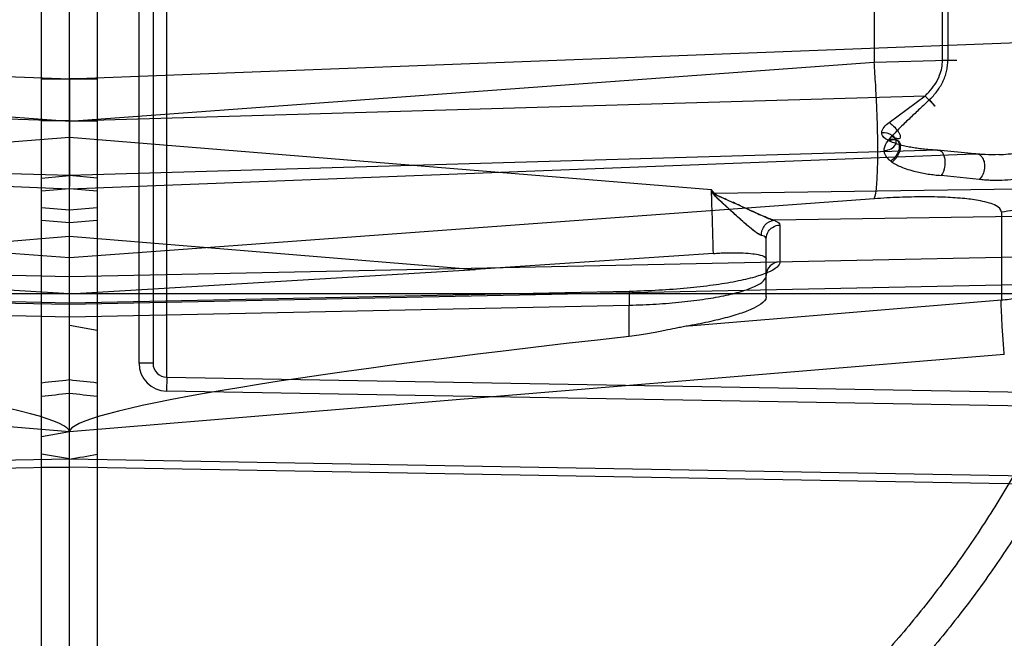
# Model space of a CAD drawing. Header units: millimetres. Extents: x 0 to 297, y 0 to 210.
# Tile 86 of 455: x 145.827 to 146.074, y 93.028 to 93.183. Entities that reach past the tile are written whole.
import ezdxf

# ---------------------------------------------------------------- set-up
doc = ezdxf.new("R2010")
doc.units = ezdxf.units.MM
doc.header["$LTSCALE"] = 16.335
doc.layers.get('0').update_dxf_attribs({"linetype": 'CONTINUOUS'})
for name, color, linetype in [('01_GLOBAL', 7, 'CONTINUOUS'), ('INTFCLR_1', 7, 'CONTINUOUS'), ('INTFCLR_144815', 7, 'CONTINUOUS'), ('INTFCLR_72935', 7, 'CONTINUOUS')]:
    doc.layers.add(name, color=color, linetype=linetype)

msp = doc.modelspace()

# ---------------------------------------------------------------- linework, layer by layer
at = {"color": 7, "linetype": 'Continuous'}
msp.add_circle((146.8548034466, 92.13446435), 2.66, dxfattribs=at)
at = {"color": 9, "linetype": 'Continuous'}
msp.add_arc((146.8548034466, 92.13446435), 2.6259090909, 92.9674534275, 177.0325465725, dxfattribs=at)
at = {"layer": '01_GLOBAL', "color": 7, "linetype": 'Continuous'}
msp.add_circle((146.8548034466, 92.13446435), 2.695, dxfattribs=at)
at = {"layer": 'INTFCLR_1', "color": 6, "linetype": 'Continuous'}
for p, q in [((145.8326077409, 92.6392724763), (145.8326077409, 93.828047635)), ((145.8396077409, 92.6316600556), (145.8396077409, 93.32424867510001)), ((145.8396077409, 93.15670534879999), (145.8396077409, 93.1685408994)), ((145.8396077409, 93.1580213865), (145.8396077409, 93.1532352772)), ((145.8396077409, 93.1470892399), (145.8396077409, 93.15670534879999)), ((145.8396077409, 93.1532352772), (145.839607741, 93.14902733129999)), ((145.839607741, 93.1414929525), (145.8396077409, 93.1470892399)), ((145.8396077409, 93.145904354), (145.8396077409, 93.1442424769)), ((145.8326088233, 93.1362406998), (145.8396087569, 93.13563682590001)), ((146.001342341, 93.1246925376), (145.9415588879, 93.1207007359)), ((145.8396077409, 93.11451247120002), (145.9415588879, 93.1207007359)), ((145.8396077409, 93.0798715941), (145.8326077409, 93.0786373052))]:
    msp.add_line(p, q, dxfattribs=at)
at = {"layer": 'INTFCLR_1', "color": 9, "linetype": 'Continuous'}
for p, q in [((145.8640466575, 93.0936000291), (145.8640466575, 93.30372008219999)), ((145.8571077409, 93.0970994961), (145.8571077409, 93.3002206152)), ((145.8606077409, 93.3002206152), (145.8606077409, 93.0970994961)), ((146.0417086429, 93.2245667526), (146.0417086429, 93.1727533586)), ((146.0588601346, 93.17320496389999), (146.0588601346, 93.2241151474)), ((146.0602125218, 93.2241151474), (146.0602125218, 93.17320496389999)), ((145.8396077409, 93.1685408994), (146.1018946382, 93.1786487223)), ((145.8396077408, 93.1579167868), (146.0417086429, 93.1727533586)), ((146.0417086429, 93.1727533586), (146.0602124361, 93.17320494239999)), ((146.0588601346, 93.17320496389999), (146.0624822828, 93.17320496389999)), ((145.8326075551, 93.1685410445), (145.8396075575, 93.1685407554)), ((145.8326080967, 93.1685407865), (145.8396080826, 93.1685410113)), ((145.8396077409, 93.1580213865), (146.0544917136, 93.1643179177)), ((146.0454540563, 93.1576211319), (146.0544917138, 93.16431791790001)), ((145.8396077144, 93.15802143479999), (145.8326077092, 93.1580213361)), ((146.0008520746, 93.140709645), (145.839607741, 93.1538407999)), ((146.0575744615, 93.15062933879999), (145.8396077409, 93.1442424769)), ((145.839607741, 93.1409642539), (146.0668704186, 93.1497223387)), ((146.0668704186, 93.1497223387), (146.0575744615, 93.15062933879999)), ((145.8326077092, 93.1436397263), (145.8396077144, 93.1442427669)), ((146.0680442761, 93.1432977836), (146.0585339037, 93.144289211)), ((145.8396076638, 93.1409651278), (145.8326076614, 93.1403620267)), ((146.0015889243, 93.13971494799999), (146.0008520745, 93.140709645)), ((146.0014416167, 93.13960581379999), (146.0008520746, 93.1407096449)), ((146.0777299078, 93.1408301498), (146.0015889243, 93.13971494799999)), ((146.0417086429, 93.13841624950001), (145.8396077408, 93.1235796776)), ((146.0777299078, 93.13393754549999), (146.0165597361, 93.1330416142)), ((146.0736581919, 93.1351066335), (146.0736581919, 93.1130184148)), ((145.8396079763, 93.1323498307), (145.8326079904, 93.1329531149)), ((146.0180466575, 93.13183657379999), (146.0180466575, 93.1226141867)), ((145.8396077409, 93.1290032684), (145.9415588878, 93.1207007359)), ((146.0146077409, 93.1137813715), (146.0146077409, 93.1283902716)), ((146.0777299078, 93.1237789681), (145.8396077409, 93.1188255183)), ((145.8396077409, 93.111932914), (146.0777299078, 93.11688636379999)), ((145.8326077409, 93.1146600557), (146.2032446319, 93.1146600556)), ((145.9802185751, 93.1151561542), (145.839607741, 93.1122311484)), ((145.9802185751, 93.1151561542), (145.9802068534, 93.1152089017)), ((145.9802068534, 93.1152089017), (145.9802185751, 93.111709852)), ((145.839607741, 93.1087848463), (145.9802185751, 93.111709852)), ((145.9802185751, 93.1038434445), (145.9802185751, 93.111709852)), ((145.9951937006, 93.1065309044), (146.0736581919, 93.1130184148)), ((146.0743897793, 93.0992835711), (145.839607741, 93.0798715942)), ((145.8606077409, 93.0970994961), (145.8571077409, 93.0970994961)), ((145.8640466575, 93.0936000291), (145.8639855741, 93.09010056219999)), ((145.8640466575, 93.0936000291), (146.1680752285, 93.0882931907)), ((146.1122451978, 93.0857671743), (145.8639855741, 93.09010056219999)), ((145.8396077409, 93.07307143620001), (145.8326077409, 93.07430430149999)), ((145.8396077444, 93.0730714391), (146.1034130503, 93.0684623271)), ((145.8326077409, 93.0709734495), (145.8396077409, 93.07097353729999)), ((146.1033764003, 93.0663646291), (145.8396077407, 93.07097353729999))]:
    msp.add_line(p, q, dxfattribs=at)
at = {"layer": 'INTFCLR_1', "color": 7, "linetype": 'Continuous'}
for p, q in [((146.0010496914, 93.14010979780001), (146.0011012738, 93.1400156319)), ((146.0015889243, 93.13971494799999), (146.0014415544, 93.1396058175))]:
    msp.add_line(p, q, dxfattribs=at)
at = {"layer": 'INTFCLR_1', "color": 6, "linetype": 'Continuous'}
for centre, radius, start, end in [((145.8396077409, 93.1986600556), 0.4224162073, 270, 90.00000002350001), ((145.8396077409, 93.1986600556), 0.4014439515, 270, 90.00000002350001), ((146.8768163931, 93.14792261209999), 1.0372092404, 179.9389749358, 180.0621109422)]:
    msp.add_arc(centre, radius, start, end, dxfattribs=at)
at = {"layer": 'INTFCLR_1', "color": 9, "linetype": 'Continuous'}
for centre, radius, start, end in [((141.3670385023, 92.99085752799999), 4.6362359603, 1.6541967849, 1.8522330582), ((146.0709000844, 93.14692908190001), 0.0340226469, 274.6498887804, 281.1994271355), ((145.8641077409, 93.0970994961), 0.006999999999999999, 180.0000015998, 268.9999989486), ((145.8641077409, 93.0970994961), 0.0035, 179.9999999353, 268.9999999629), ((145.6328550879, 94.9453557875), 1.8638546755, 276.152307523, 276.3687819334), ((145.6618815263, 94.62465433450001), 1.5452902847, 276.3430811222, 276.6042906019), ((145.8396077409, 93.1986600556), 0.2950857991, 270.0000000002, 337.5066823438)]:
    msp.add_arc(centre, radius, start, end, dxfattribs=at)
at = {"layer": 'INTFCLR_1', "color": 6, "linetype": 'Continuous'}
msp.add_ellipse((146.1070695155, 93.1019451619), major_axis=(0.2674592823, 0.0221340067), ratio=0.05216603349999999, start_param=2.060621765, end_param=3.1372755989, dxfattribs=at)
for points, knots in [([(145.8396077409, 93.45947231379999), (145.8448083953, 93.4596857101), (145.8552252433, 93.4598003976), (145.8708287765, 93.45903859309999), (145.8863869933, 93.45733971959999), (145.9018926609, 93.4546973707), (145.9172546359, 93.4511115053), (145.9321403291, 93.44667133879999), (145.9466984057, 93.44137698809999), (145.9609232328, 93.43523324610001), (145.9749848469, 93.428124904), (145.9885894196, 93.4201818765), (146.0016818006, 93.411438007), (146.014218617, 93.4019253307), (146.0261538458, 93.39167920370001), (146.0374487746, 93.38073447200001), (146.0480597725, 93.3691354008), (146.0579508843, 93.35692175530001), (146.0670808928, 93.3441478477), (146.0754235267, 93.330855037), (146.0829524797, 93.3170860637), (146.0896391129, 93.3028937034), (146.0954570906, 93.2883381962), (146.1003896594, 93.27346713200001), (146.104422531, 93.2583263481), (146.1075415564, 93.24296784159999), (146.109734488, 93.2274500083), (146.1109929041, 93.2118355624), (146.1113133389, 93.1961898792), (146.110697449, 93.1805682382), (146.1091501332, 93.1650221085), (146.1066772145, 93.14959788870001), (146.1032874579, 93.1343489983), (146.0989925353, 93.11932904), (146.0938089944, 93.1045959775), (146.0877578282, 93.09020764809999), (146.0808640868, 93.0762176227), (146.0731513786, 93.0626691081), (146.0646508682, 93.0496148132), (146.0553942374, 93.03709997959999), (146.0454166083, 93.02516727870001), (146.0347444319, 93.01384756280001), (146.0234240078, 93.00319068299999), (146.0114894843, 92.9932263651), (145.9989896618, 92.9839941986), (145.985966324, 92.9755254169), (145.9724717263, 92.9678514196), (145.9585675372, 92.9610037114), (145.9445877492, 92.95512209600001), (145.9309740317, 92.9502947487), (145.9183319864, 92.9465585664), (145.9068866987, 92.94376529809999), (145.8966921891, 92.9417281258), (145.8870094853, 92.9401674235), (145.877001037, 92.9389286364), (145.8658733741, 92.93800534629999), (145.8532656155, 92.93753089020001), (145.8443587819, 92.93765285), (145.8396077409, 92.9378477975)], [0, 0, 0, 0, 0.0185657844, 0.0371317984, 0.05569073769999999, 0.0743563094, 0.09320240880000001, 0.1119235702, 0.129729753, 0.1484268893, 0.1671582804, 0.1858963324, 0.2045840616, 0.2232805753, 0.241995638, 0.2606572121, 0.2793460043, 0.298034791, 0.3166822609, 0.3353170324, 0.3539796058, 0.3726237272, 0.3912431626, 0.4098577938, 0.4284754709, 0.4470981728, 0.4657246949, 0.4843423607, 0.5029403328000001, 0.5215094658, 0.5400731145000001, 0.5586325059, 0.5771954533, 0.5957587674, 0.6143211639, 0.6328711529, 0.651401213, 0.6699184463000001, 0.6884460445, 0.7069331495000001, 0.7254085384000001, 0.7438945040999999, 0.7623917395, 0.7808314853, 0.7993176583, 0.8177869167, 0.8362093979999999, 0.8546575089, 0.8730374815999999, 0.8902753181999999, 0.9061521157, 0.9200376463, 0.9322836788, 0.9432240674, 0.9550134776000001, 0.9682465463, 0.9830392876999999, 1, 1, 1, 1]), ([(146.001342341, 93.1246925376), (146.0018671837, 93.12473030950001), (146.0029103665, 93.1247948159), (146.0044611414, 93.1248581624), (146.0059725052, 93.1248867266), (146.0074277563, 93.1248791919), (146.0091700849, 93.1248237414), (146.0111292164, 93.1246754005), (146.0129135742, 93.1243608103), (146.0146077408, 93.12389573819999), (146.0146077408, 93.123288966)], [0, 0, 0, 0, 0.1160017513, 0.2304027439, 0.3420819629, 0.4493891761, 0.5505742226, 0.7289970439, 0.8662359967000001, 1, 1, 1, 1]), ([(146.1061488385, 93.1149329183), (146.1053270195, 93.112425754), (146.103609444, 93.10743535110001), (146.1008138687, 93.10002914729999), (146.0978014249, 93.09270851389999), (146.0945747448, 93.0854798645), (146.0911366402, 93.0783494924), (146.0874900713, 93.07132353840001), (146.0836382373, 93.0644081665), (146.0795844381, 93.0576093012), (146.0753322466, 93.0509329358), (146.0708852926, 93.04438476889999), (146.0662475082, 93.0379705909), (146.0614228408, 93.0316958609), (146.0564155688, 93.0255661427), (146.0512299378, 93.0195866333), (146.0458705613, 93.01376265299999), (146.0403419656, 93.0080991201), (146.0346490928, 93.00260109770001), (146.0287967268, 92.9972732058), (146.0227901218, 92.99212022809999), (146.0166343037, 92.987146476), (146.0103348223, 92.98235643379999), (146.0038969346, 92.9777540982), (145.9973264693, 92.97334363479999), (145.9906289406, 92.9691287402), (145.9838104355, 92.96511323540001), (145.9768766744, 92.9613004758), (145.9698338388, 92.9576938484), (145.9626879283, 92.9542964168), (145.9554452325, 92.95111115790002), (145.9481119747, 92.9481407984), (145.9406944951, 92.9453879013), (145.9331992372, 92.94285485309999), (145.9256327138, 92.94054385), (145.9180014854, 92.9384568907), (145.910312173, 92.9365957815), (145.9025714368, 92.93496213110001), (145.8947859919, 92.9335573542), (145.8869625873, 92.93238266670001), (145.8791079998, 92.93143908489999), (145.8712290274, 92.9307274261), (145.8633325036, 92.9302483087), (145.8554252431, 92.93000215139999), (145.8475142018, 92.9299891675), (145.8422420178, 92.9301359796), (145.8396077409, 92.93024821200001)], [0, 0, 0, 0, 0.0227356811, 0.0454710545, 0.0682062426, 0.09094098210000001, 0.1136756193, 0.1364096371, 0.1591436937, 0.1818769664, 0.2046103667, 0.2273428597, 0.2500755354, 0.2728072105, 0.2955391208, 0.3182699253, 0.3410011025, 0.3637310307, 0.3864614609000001, 0.4091905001, 0.4319201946, 0.4546483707, 0.4773773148, 0.5001046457, 0.5228327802, 0.5455591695, 0.5682859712, 0.5910108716, 0.6137361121, 0.6364602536, 0.6591836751, 0.681906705, 0.7046293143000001, 0.7273515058, 0.750073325, 0.77279473, 0.7955158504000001, 0.8182366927, 0.8409573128, 0.8636777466, 0.886398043, 0.9091183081, 0.9318386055, 0.9545589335, 0.9772794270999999, 1, 1, 1, 1]), ([(146.0146077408, 93.1137813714), (146.0146077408, 93.11303238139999), (146.0131297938, 93.11173648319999), (146.0112517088, 93.1108150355), (146.0092827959, 93.1100178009), (146.0074556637, 93.109393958), (146.0053862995, 93.108774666), (146.0031007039, 93.1081728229), (146.0006175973, 93.1075918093), (145.9979616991, 93.1070375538), (145.9961325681, 93.1066966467), (145.9951937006, 93.1065309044)], [0, 0, 0, 0, 0.1058636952, 0.2312932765, 0.3115471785, 0.4029535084, 0.5048613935, 0.6165482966, 0.7370380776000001, 0.8652467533, 1, 1, 1, 1]), ([(145.9951937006, 93.1065309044), (145.9947115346, 93.10644578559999), (145.9937826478, 93.1062713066), (145.9920055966, 93.1059184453), (145.9902123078, 93.1055448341), (145.9883049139, 93.1051548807), (145.9866146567, 93.1048229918), (145.9847125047, 93.1044760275), (145.9825584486, 93.10413142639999), (145.9810319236, 93.10393358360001), (145.9802185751, 93.1038434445)], [0, 0, 0, 0, 0.09651209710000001, 0.1862902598, 0.3571217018, 0.457584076, 0.5700436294, 0.6966546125, 0.8386946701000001, 1, 1, 1, 1])]:
    msp.add_open_spline(points, degree=3, knots=knots, dxfattribs=at)
at = {"layer": 'INTFCLR_1', "color": 9, "linetype": 'Continuous'}
for points, knots in [([(146.0417086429, 93.13841624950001), (146.0422162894, 93.13966996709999), (146.0423654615, 93.1422638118), (146.0426118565, 93.1462468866), (146.0426454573, 93.1506459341), (146.0425810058, 93.1557351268), (146.0423906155, 93.1612822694), (146.042100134, 93.1670068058), (146.0418473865, 93.17084895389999), (146.0417086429, 93.1727533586)], [0, 0, 0, 0, 0.1178858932, 0.2205957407, 0.349951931, 0.5004266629, 0.6644320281, 0.8335810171, 1, 1, 1, 1]), ([(146.0544917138, 93.16431791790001), (146.0548065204, 93.1646041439), (146.0557213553, 93.16549045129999), (146.0570559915, 93.1671542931), (146.0584395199, 93.16979571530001), (146.058861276, 93.1719337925), (146.0588601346, 93.17320496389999)], [0, 0, 0, 0, 0.1254726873, 0.3753987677, 0.6251306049, 1, 1, 1, 1]), ([(146.0556100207, 93.1633377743), (146.0559426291, 93.1636552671), (146.056586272, 93.16431365), (146.0574708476, 93.1653792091), (146.058259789, 93.1665265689), (146.0589399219, 93.1677474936), (146.0594907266, 93.169036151), (146.0599018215, 93.1703834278), (146.0601556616, 93.1717797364), (146.0602134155, 93.1727298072), (146.0602125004, 93.17320495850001)], [0, 0, 0, 0, 0.1232399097, 0.246506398, 0.3707242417, 0.4959131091, 0.6204680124, 0.7456388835, 0.87264946, 1, 1, 1, 1]), ([(146.0729828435, 93.1495325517), (146.0737628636, 93.1495625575), (146.0755056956, 93.1496695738), (146.0782015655, 93.14996869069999), (146.0805822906, 93.1503666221), (146.0824672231, 93.1507761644), (146.0843215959, 93.1512400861), (146.0865812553, 93.1519475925), (146.0891955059, 93.15298887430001), (146.0912624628, 93.15406563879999), (146.0928383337, 93.1550429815), (146.0943408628, 93.156120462), (146.0961023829, 93.15763043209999), (146.0976343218, 93.15939052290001), (146.0987324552, 93.1609233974), (146.0997098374, 93.1625889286), (146.1005109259, 93.1643830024), (146.1011029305, 93.166286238), (146.1015693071, 93.16830496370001), (146.1017381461, 93.1698727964), (146.1017662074, 93.17092569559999)], [0, 0, 0, 0, 0.0588632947, 0.1316202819, 0.20444494, 0.2407594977, 0.2770543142, 0.3485619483, 0.4191377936, 0.4889827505, 0.5239819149, 0.5588933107, 0.6283399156, 0.6983887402, 0.7342656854, 0.7704052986, 0.8438660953, 0.8817673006, 0.9205747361, 1, 1, 1, 1]), ([(146.1053490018, 93.1699622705), (146.105317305, 93.16864687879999), (146.1051411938, 93.1666907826), (146.104642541, 93.1641592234), (146.1039973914, 93.1617845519), (146.1031267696, 93.15953673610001), (146.1020437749, 93.1574483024), (146.1008640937, 93.15552066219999), (146.0991856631, 93.1533303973), (146.0972551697, 93.1514159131), (146.0956052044, 93.1500592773), (146.0938994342, 93.14882525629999), (146.0916609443, 93.14747690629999), (146.0888328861, 93.14614849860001), (146.0863889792, 93.1452551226), (146.0843939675, 93.1446591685), (146.0823848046, 93.1441422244), (146.0798598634, 93.1436320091), (146.076826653, 93.1432228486), (146.0738279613, 93.1430099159), (146.0713653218, 93.14300754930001), (146.0694458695, 93.143125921), (146.0685064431, 93.14322948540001), (146.0680442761, 93.1432977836)], [0, 0, 0, 0, 0.0760081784, 0.112994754, 0.1489536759, 0.2180649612, 0.2516913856, 0.2847564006, 0.3485201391, 0.4105479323, 0.4413564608, 0.4718487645, 0.532102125, 0.5919912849, 0.6520804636, 0.6822271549, 0.7122439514, 0.7718989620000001, 0.8309101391, 0.8889336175, 0.9454439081, 0.9730120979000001, 1, 1, 1, 1]), ([(146.1056077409, 93.16944374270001), (146.1056077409, 93.16744468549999), (146.1052430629, 93.16332916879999), (146.1035544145, 93.15722794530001), (146.1006416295, 93.1513350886), (146.0965684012, 93.1460037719), (146.0915258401, 93.1415458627), (146.0840935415, 93.1371526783), (146.0777892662, 93.1354625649), (146.0736581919, 93.1351066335)], [0, 0, 0, 0, 0.1167127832, 0.2397553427, 0.3675648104, 0.4981092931, 0.6290382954, 0.7579181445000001, 1, 1, 1, 1]), ([(146.0544917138, 93.16431791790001), (146.0547015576, 93.1640850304), (146.0553810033, 93.1633310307), (146.0579689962, 93.1605724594), (146.0560744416, 93.1628111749), (146.0556100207, 93.1633377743)], [0, 0, 0, 0, 0.1652975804, 0.629767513, 1, 1, 1, 1]), ([(146.0556100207, 93.1633377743), (146.0552046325, 93.1629528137), (146.0543942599, 93.1621837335), (146.0531798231, 93.1610309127), (146.0519660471, 93.15988348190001), (146.0507605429, 93.15873908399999), (146.0495650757, 93.1576017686), (146.0480060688, 93.15609446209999), (146.0468724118, 93.1549373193), (146.0461548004, 93.1541388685)], [0, 0, 0, 0, 0.1271139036, 0.2540295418, 0.3807341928, 0.5068951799, 0.6319746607, 0.7559028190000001, 1, 1, 1, 1]), ([(146.0454540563, 93.1576211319), (146.0457118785, 93.15743292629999), (146.046439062, 93.1568390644), (146.0473158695, 93.155938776), (146.0479711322, 93.1549410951), (146.0483136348, 93.1542843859), (146.0482616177, 93.15349534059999), (146.0474805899, 93.15346412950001), (146.0468476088, 93.1537335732), (146.046380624, 93.1539928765), (146.0461548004, 93.1541388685)], [0, 0, 0, 0, 0.1322867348, 0.3886300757, 0.5182246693, 0.6218661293, 0.7039295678, 0.7821276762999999, 0.8885598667, 1, 1, 1, 1]), ([(146.0455461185, 93.1529511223), (146.044890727, 93.1532713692), (146.0439608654, 93.1537799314), (146.0435981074, 93.15474463), (146.0435988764, 93.15498823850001)], [0, 0, 0, 0, 0.7496454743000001, 1, 1, 1, 1]), ([(146.0442178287, 93.1505050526), (146.0445375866, 93.1505351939), (146.0454051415, 93.1507043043), (146.046741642, 93.1512871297), (146.047593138, 93.1530533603), (146.0460427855, 93.15479575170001), (146.0445079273, 93.1550230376), (146.0435988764, 93.15498823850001)], [0, 0, 0, 0, 0.1111308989, 0.3053455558, 0.4895583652, 0.6852259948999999, 1, 1, 1, 1]), ([(146.0462249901, 93.1476502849), (146.0459749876, 93.14782068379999), (146.0450363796, 93.14850470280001), (146.0442142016, 93.1496252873), (146.0442178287, 93.1505050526)], [0, 0, 0, 0, 0.2558951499, 1, 1, 1, 1]), ([(146.0575744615, 93.15062933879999), (146.0578074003, 93.15070697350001), (146.0585321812, 93.1506183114), (146.0592580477, 93.1494414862), (146.0595046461, 93.14798783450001), (146.0594002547, 93.1461408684), (146.0590177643, 93.144899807), (146.0585339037, 93.144289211)], [0, 0, 0, 0, 0.09842799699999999, 0.2581914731, 0.5080433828, 0.6876938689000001, 1, 1, 1, 1]), ([(146.0668704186, 93.1497223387), (146.0672045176, 93.1497934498), (146.0680820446, 93.1497130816), (146.0690031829, 93.14874348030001), (146.0694310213, 93.1474324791), (146.0694891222, 93.14551387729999), (146.068842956, 93.1439515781), (146.0680442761, 93.1432977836)], [0, 0, 0, 0, 0.1249722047, 0.2989978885, 0.4534952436, 0.6223750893, 1, 1, 1, 1]), ([(146.0729828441, 93.14953255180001), (146.0718614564, 93.1494894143), (146.0702746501, 93.14947951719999), (146.0682369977, 93.1495857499), (146.0673226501, 93.14967017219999), (146.0668704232, 93.14972233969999)], [0, 0, 0, 0, 0.5500790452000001, 0.7768611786, 1, 1, 1, 1]), ([(146.0736581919, 93.1351066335), (146.0736581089, 93.13579714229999), (146.07237187, 93.1367759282), (146.0705097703, 93.13741763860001), (146.0678486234, 93.1380555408), (146.0641872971, 93.1385322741), (146.0594246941, 93.13885388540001), (146.0539614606, 93.1389449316), (146.0479728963, 93.13880975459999), (146.0438318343, 93.13857210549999), (146.0417086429, 93.13841624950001)], [0, 0, 0, 0, 0.0628999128, 0.1170530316, 0.1881701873, 0.3083368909, 0.4545181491, 0.6222319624, 0.8060735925, 1, 1, 1, 1]), ([(146.0134182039, 93.1292236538), (146.0134017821, 93.1296633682), (146.0135371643, 93.1305954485), (146.0143859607, 93.13219298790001), (146.0156994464, 93.1329612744), (146.0165597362, 93.1330416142)], [0, 0, 0, 0, 0.2467861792, 0.5154061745, 1, 1, 1, 1]), ([(146.0146077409, 93.1283902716), (146.0146077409, 93.12904025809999), (146.0149542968, 93.1301872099), (146.0162387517, 93.13146996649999), (146.0173884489, 93.1318252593), (146.0180466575, 93.13183657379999)], [0, 0, 0, 0, 0.3657753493, 0.629543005, 1, 1, 1, 1]), ([(146.0165597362, 93.1330416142), (146.0167808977, 93.1329578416), (146.0173441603, 93.1327205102), (146.0180467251, 93.13225093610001), (146.0180466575, 93.13183657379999)], [0, 0, 0, 0, 0.363359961, 1, 1, 1, 1]), ([(146.0146077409, 93.1283902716), (146.0146077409, 93.1284686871), (146.0143947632, 93.1289584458), (146.0138221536, 93.12909645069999), (146.0134182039, 93.1292236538)], [0, 0, 0, 0, 0.1562310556, 1, 1, 1, 1]), ([(146.0180466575, 93.1226141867), (146.0180464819, 93.12211164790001), (146.0171366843, 93.1209022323), (146.0148483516, 93.1197837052), (146.0113526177, 93.11858714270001), (146.0066961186, 93.1175468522), (146.0010321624, 93.1166282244), (145.9945665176, 93.1159026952), (145.9875392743, 93.11538999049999), (145.9826914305, 93.1152075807), (145.9802185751, 93.1151561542)], [0, 0, 0, 0, 0.0382075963, 0.101716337, 0.1952790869, 0.3174218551, 0.464423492, 0.6312469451, 0.8119502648, 1, 1, 1, 1]), ([(146.0180466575, 93.1226141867), (146.0171653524, 93.12259903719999), (146.0153498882, 93.1218618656), (146.0146077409, 93.1200399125), (146.0146077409, 93.1191678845)], [0, 0, 0, 0, 0.5026824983, 1, 1, 1, 1]), ([(145.9802185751, 93.111709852), (145.9824668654, 93.1117612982), (145.986875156, 93.1119437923), (145.9932645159, 93.11245648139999), (145.9991440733, 93.113182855), (146.0042946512, 93.11410057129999), (146.0085340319, 93.11514688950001), (146.0117147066, 93.1163373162), (146.013821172, 93.11749145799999), (146.0146077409, 93.1186754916), (146.0146077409, 93.1191678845)], [0, 0, 0, 0, 0.186722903, 0.3662270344, 0.5320739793, 0.6784237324, 0.8003553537, 0.8943126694, 0.9591169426, 1, 1, 1, 1]), ([(146.0743897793, 93.0992835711), (146.0742626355, 93.1008232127), (146.0740360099, 93.1038067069), (146.0737648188, 93.1078575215), (146.07365242, 93.1108919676), (146.0735985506, 93.1124923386), (146.0736581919, 93.1130184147)], [0, 0, 0, 0, 0.3368283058, 0.6524971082, 0.8845656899, 1, 1, 1, 1])]:
    msp.add_open_spline(points, degree=3, knots=knots, dxfattribs=at)
for points in [[(146.0435988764, 93.15498823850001), (146.0435691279, 93.1560614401), (146.0446378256, 93.15692369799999), (146.0454540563, 93.1576211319)], [(146.0442178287, 93.1505050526), (146.0442030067, 93.1518775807), (146.0452449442, 93.1531111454), (146.0461548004, 93.1541388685)]]:
    msp.add_open_spline(points, degree=3, dxfattribs=at)
at = {"layer": 'INTFCLR_1', "color": 7, "linetype": 'Continuous'}
for points, knots in [([(146.0452225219, 93.15310272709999), (146.045453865, 93.15323671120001), (146.0461844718, 93.15360264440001), (146.0478923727, 93.1533318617), (146.0481303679, 93.1514651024), (146.0475603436, 93.1496163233), (146.046651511, 93.1484171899), (146.0458943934, 93.14786728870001)], [0, 0, 0, 0, 0.095785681, 0.2942114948, 0.4962467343, 0.6647320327, 1, 1, 1, 1]), ([(146.0575744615, 93.15062933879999), (146.0570394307, 93.1506546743), (146.0559755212, 93.150718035), (146.0543916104, 93.1508549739), (146.0528301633, 93.15103817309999), (146.0512944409, 93.1512725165), (146.0497870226, 93.1515641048), (146.047733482, 93.1520705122), (146.0461956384, 93.1525886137), (146.0452225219, 93.15310272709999)], [0, 0, 0, 0, 0.1267925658, 0.2522588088, 0.3762906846, 0.4988710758, 0.6199558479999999, 0.7394753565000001, 1, 1, 1, 1]), ([(146.0455461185, 93.1529511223), (146.0457704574, 93.1530849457), (146.0462611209, 93.1533108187), (146.0471112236, 93.1534120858), (146.0481861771, 93.15281154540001), (146.0483808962, 93.15130037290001), (146.0478433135, 93.1494275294), (146.0469665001, 93.1482137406), (146.0462249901, 93.1476502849)], [0, 0, 0, 0, 0.0934043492, 0.1917041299, 0.2949505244, 0.498107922, 0.6669972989, 1, 1, 1, 1]), ([(146.0458943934, 93.14786728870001), (146.0466322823, 93.1473038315), (146.0486723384, 93.1462762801), (146.0513349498, 93.1454187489), (146.0536839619, 93.1449044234), (146.055279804, 93.14463373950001), (146.0568986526, 93.1444274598), (146.0579868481, 93.1443300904), (146.0585339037, 93.144289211)], [0, 0, 0, 0, 0.2098585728, 0.5102312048, 0.6312160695, 0.7530971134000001, 0.8759996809, 1, 1, 1, 1]), ([(146.0134182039, 93.1292236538), (146.0130618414, 93.12933587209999), (146.0122846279, 93.129795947), (146.0110832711, 93.1306965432), (146.0096838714, 93.13186938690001), (146.0081521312, 93.1332172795), (146.0065282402, 93.13468566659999), (146.0048398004, 93.1362316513), (146.0034140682, 93.1375657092), (146.0023884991, 93.13852039), (146.001693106, 93.1392643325), (146.0011708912, 93.13970215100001), (146.0010496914, 93.14010979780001)], [0, 0, 0, 0, 0.067742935, 0.1612759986, 0.2730214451, 0.3983845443, 0.5313179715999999, 0.6699972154, 0.8132836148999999, 0.8859816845, 0.922888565, 1, 1, 1, 1]), ([(146.0011012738, 93.1400156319), (146.0013353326, 93.1397142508), (146.001923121, 93.139505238), (146.0027795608, 93.1390596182), (146.0040517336, 93.13849689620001), (146.0058327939, 93.13768779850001), (146.0079403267, 93.1367404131), (146.0099719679, 93.1358152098), (146.0118929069, 93.13493357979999), (146.0140576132, 93.1339713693), (146.015582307, 93.1332844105), (146.0165597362, 93.1330416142)], [0, 0, 0, 0, 0.0674419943, 0.1023147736, 0.1724502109, 0.3122402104, 0.4486391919, 0.5806362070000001, 0.7068838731, 0.8220017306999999, 1, 1, 1, 1]), ([(146.0134181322, 93.1292236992), (146.0128016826, 93.1293995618), (146.0116758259, 93.1302505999), (146.0099939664, 93.13158756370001), (146.0083390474, 93.1330533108), (146.0068210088, 93.1344183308), (146.0055629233, 93.1355729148), (146.0043837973, 93.1366495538), (146.0030333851, 93.1379587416), (146.0018802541, 93.13886641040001), (146.0014416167, 93.13960581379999)], [0, 0, 0, 0, 0.1209658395, 0.2576514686, 0.4092158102, 0.5368643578, 0.643122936, 0.7315066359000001, 0.8377695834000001, 1, 1, 1, 1]), ([(146.0165597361, 93.1330416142), (146.0161068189, 93.1331541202), (146.01504953, 93.13353866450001), (146.0133041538, 93.1342966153), (146.0114265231, 93.13514995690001), (146.0096329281, 93.1359689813), (146.0079914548, 93.1367167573), (146.0064257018, 93.1374209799), (146.0049630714, 93.1380783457), (146.003377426, 93.1388228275), (146.0021867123, 93.13922585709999), (146.0015889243, 93.13971494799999)], [0, 0, 0, 0, 0.08536514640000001, 0.2050829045, 0.3482637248, 0.4625443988, 0.5657813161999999, 0.6781726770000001, 0.7767085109, 0.8587178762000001, 1, 1, 1, 1])]:
    msp.add_open_spline(points, degree=3, knots=knots, dxfattribs=at)
at = {"layer": 'INTFCLR_144815', "color": 6, "linetype": 'Continuous'}
for radius in [0.4466793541, 0.4256665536]:
    msp.add_circle((145.8396077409, 93.1986600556), radius, dxfattribs=at)
for radius, start, end in [(0.6157754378, 313.9937911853, 154.5150993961), (0.5947754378, 312.9543589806, 154.5144414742), (0.5751005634, 282.2440355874, 71.2863570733), (0.4627266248, 45.0000000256, 314.9999999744), (0.4618985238, 44.999999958, 315.000000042), (0.461229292, 44.99999997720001, 315.0000000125), (0.4472794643, 47.86578076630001, 312.1342192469), (0.4408857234, 45.72777364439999, 314.2722263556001), (0.4268887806, 45.6663486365, 314.3336513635)]:
    msp.add_arc((145.8396077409, 93.1986600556), radius, start, end, dxfattribs=at)
at = {"layer": 'INTFCLR_144815', "color": 9, "linetype": 'Continuous'}
for centre, radius, start, end in [((145.8396077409, 93.1986600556), 0.4820383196, 52.2436298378, 307.7563701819), ((145.8396077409, 93.1986600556), 0.5712784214, 292.4997540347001, 54.0964566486), ((145.8396077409, 93.1986600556), 0.4540564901, 52.5411294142, 307.4588705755), ((145.8396077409, 93.1986600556), 0.44073522, 45.7280221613, 314.2719778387), ((145.8396077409, 93.1986600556), 0.4337362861, 45.73034182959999, 314.2696581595), ((145.8396102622, 93.1986612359), 0.5153523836, 292.4997540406, 54.09645665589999)]:
    msp.add_arc(centre, radius, start, end, dxfattribs=at)
at = {"layer": 'INTFCLR_72935', "color": 6, "linetype": 'Continuous'}
for p, q in [((145.8396077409, 92.6316600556), (145.8396077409, 93.8286600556)), ((145.8466077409, 93.828047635), (145.8466077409, 92.6392724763)), ((145.8396077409, 93.1685408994), (145.8396077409, 93.15670534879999)), ((145.839607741, 93.1532352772), (145.8396077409, 93.1580213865)), ((145.8396077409, 93.15670534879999), (145.8396077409, 93.1470892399)), ((145.8396077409, 93.14902733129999), (145.839607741, 93.1532352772)), ((145.8396077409, 93.1470892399), (145.8396077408, 93.1414929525)), ((145.8396077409, 93.1442424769), (145.839607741, 93.145904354)), ((145.8396067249, 93.13563682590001), (145.8466066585, 93.1362406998)), ((145.8396077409, 93.1145130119), (145.737635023, 93.1207025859)), ((145.8396077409, 93.1066791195), (145.8466077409, 93.10544483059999))]:
    msp.add_line(p, q, dxfattribs=at)
at = {"layer": 'INTFCLR_72935', "color": 9, "linetype": 'Continuous'}
for p, q in [((145.5773208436, 93.1786487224), (145.8396077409, 93.1685408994)), ((145.6375068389, 93.1727533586), (145.839607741, 93.1579167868)), ((145.8396073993, 93.1685410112), (145.8466073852, 93.1685407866)), ((145.8466079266, 93.1685408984), (145.8396079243, 93.1685408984)), ((145.6247237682, 93.1643179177), (145.8396077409, 93.1580213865)), ((145.8396077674, 93.1580213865), (145.8466077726, 93.1580213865)), ((145.8396077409, 93.1538444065), (145.6783634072, 93.1407132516)), ((145.6123450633, 93.1497223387), (145.8396077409, 93.14096425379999)), ((145.8396077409, 93.1442424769), (145.6216410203, 93.15062933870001)), ((145.8466077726, 93.1436397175), (145.8396077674, 93.1442427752)), ((145.8466078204, 93.14036203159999), (145.839607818, 93.14096512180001)), ((145.839607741, 93.1235796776), (145.6375068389, 93.13841624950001)), ((145.8466074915, 93.13295311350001), (145.8396075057, 93.1323498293)), ((145.737635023, 93.1207025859), (145.8396077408, 93.129006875)), ((145.8396077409, 93.1188255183), (145.6014855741, 93.1237789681)), ((145.6014855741, 93.11688636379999), (145.839607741, 93.111932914)), ((145.47597085, 93.1146600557), (145.8466077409, 93.1146600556)), ((145.8396077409, 93.1122311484), (145.6989969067, 93.1151561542)), ((145.6989969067, 93.111709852), (145.8396077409, 93.1087848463)), ((145.8396077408, 93.0798715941), (145.6048257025, 93.0992835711)), ((145.5758024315, 93.0684623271), (145.8396077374, 93.0730714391)), ((145.8396077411, 93.07097353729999), (145.5758390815, 93.0663646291))]:
    msp.add_line(p, q, dxfattribs=at)
at = {"layer": 'INTFCLR_72935', "color": 6, "linetype": 'Continuous'}
for centre, radius, start, end in [((145.8396077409, 93.1986600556), 0.4224162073, 90, 270.0000000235), ((145.8396077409, 93.1986600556), 0.4014439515, 90, 270.0000000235), ((144.9371351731, 93.14686417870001), 0.9024730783, 359.9390631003, 0.0621993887), ((145.60786702, 94.3877029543), 1.3349479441, 279.9969248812, 280.302140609)]:
    msp.add_arc(centre, radius, start, end, dxfattribs=at)
at = {"layer": 'INTFCLR_72935', "color": 9, "linetype": 'Continuous'}
for centre, radius, start, end in [((146.046360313, 94.94535503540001), 1.863853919, 263.6312179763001, 263.8476924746), ((146.0173337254, 94.62465230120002), 1.5452882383, 263.3957092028, 263.6569190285), ((145.8396077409, 93.1986600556), 0.2950858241, 202.4933176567, 269.9999999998)]:
    msp.add_arc(centre, radius, start, end, dxfattribs=at)
at = {"layer": 'INTFCLR_72935', "color": 6, "linetype": 'Continuous'}
msp.add_ellipse((145.5721459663, 93.101945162), major_axis=(0.2674592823, -0.0221340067), ratio=0.05216603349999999, start_param=0.0043170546, end_param=1.0809708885, dxfattribs=at)
for points, knots in [([(145.8396077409, 92.9378477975), (145.834407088, 92.93763440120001), (145.8239902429, 92.93751971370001), (145.808386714, 92.9382815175), (145.7928285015, 92.93998039), (145.7773228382, 92.9426227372), (145.761960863, 92.94620860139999), (145.7470751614, 92.9506487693), (145.7325170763, 92.95594312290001), (145.7182922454, 92.96208686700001), (145.704230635, 92.96919520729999), (145.690626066, 92.9771382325), (145.6775336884, 92.9858820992), (145.6649968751, 92.99539477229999), (145.653061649, 93.0056408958), (145.6417667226, 93.01658562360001), (145.6311557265, 93.0281846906), (145.6212646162, 93.0403983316), (145.6121346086, 93.05317223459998), (145.6037919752, 93.0664650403), (145.596263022, 93.0802340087), (145.5895763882, 93.0944263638), (145.5837584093, 93.1089818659), (145.5788258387, 93.123852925), (145.5747929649, 93.1389937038), (145.5716739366, 93.1543522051), (145.5694810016, 93.1698700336), (145.5682225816, 93.1854844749), (145.5679021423, 93.2011301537), (145.5685180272, 93.2167517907), (145.5700653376, 93.2322979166), (145.5725382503, 93.247722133), (145.5759280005, 93.2629710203), (145.5802229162, 93.2779909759), (145.58540645, 93.29272403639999), (145.5914576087, 93.30711236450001), (145.5983513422, 93.32110238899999), (145.6060640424, 93.3346509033), (145.6145645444, 93.3477051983), (145.6238211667, 93.3602200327), (145.633798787, 93.3721527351), (145.644470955, 93.3834724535), (145.6557913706, 93.3941293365), (145.6677258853, 93.4040936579), (145.6802256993, 93.4133258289), (145.6932490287, 93.42179461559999), (145.7067436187, 93.42946861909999), (145.7206478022, 93.4363163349), (145.7346275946, 93.4421979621), (145.7482413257, 93.4470253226), (145.7608833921, 93.4507615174), (145.7723287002, 93.4535547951), (145.7825232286, 93.4555919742), (145.792205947, 93.4571526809), (145.8022144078, 93.4583914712), (145.8133420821, 93.4593147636), (145.8259498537, 93.45978922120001), (145.8348566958, 93.4596672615), (145.8396077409, 93.45947231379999)], [0, 0, 0, 0, 0.0185657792, 0.0371317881, 0.0556907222, 0.0743562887, 0.09320238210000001, 0.1119235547, 0.1297297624, 0.1484268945, 0.1671582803, 0.1858963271, 0.2045840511, 0.2232805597, 0.2419956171, 0.2606571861, 0.279345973, 0.2980347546, 0.3166822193, 0.3353169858, 0.3539795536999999, 0.37262367, 0.3912431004, 0.4098577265, 0.4284753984, 0.447098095, 0.4657246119, 0.4843422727, 0.5029402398, 0.5215093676, 0.5400730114, 0.5586323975, 0.5771953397, 0.5957586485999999, 0.6143210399, 0.632871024, 0.6514010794, 0.6699183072, 0.6884459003, 0.706933, 0.7254083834, 0.7438943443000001, 0.7623915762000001, 0.7808313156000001, 0.7993174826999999, 0.8177867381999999, 0.836209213, 0.8546573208, 0.8730372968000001, 0.8902751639, 0.9061519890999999, 0.920037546, 0.9322836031, 0.9432240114, 0.9550134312, 0.9682465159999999, 0.9830392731, 1, 1, 1, 1]), ([(145.8396077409, 92.93024821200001), (145.8369734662, 92.9301359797), (145.8317012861, 92.9299891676), (145.8237902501, 92.93000215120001), (145.8158829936, 92.93024830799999), (145.8079864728, 92.9307274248), (145.8001075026, 92.93143908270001), (145.792252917, 92.93238266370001), (145.7844295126, 92.9335573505), (145.7766440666, 92.9349621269), (145.7689033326, 92.9365957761), (145.7612140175, 92.93845688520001), (145.7535827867, 92.94054384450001), (145.7460162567, 92.9428548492), (145.7385209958, 92.94538789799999), (145.7311035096, 92.9481407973), (145.7237702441, 92.95111116), (145.7165275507, 92.9542964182), (145.7093816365, 92.9576938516), (145.7023387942, 92.96130048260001), (145.6954050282, 92.9651132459), (145.6885865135, 92.96912875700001), (145.6818889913, 92.9733436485), (145.6753185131, 92.9777541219), (145.6688806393, 92.9823564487), (145.6625811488, 92.98714649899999), (145.6564253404, 92.9921202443), (145.6504187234, 92.99727323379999), (145.6445663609, 93.002601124), (145.6388734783, 93.0080991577), (145.6333448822, 93.0137626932), (145.6279855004, 93.01958668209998), (145.6227998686, 93.02556619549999), (145.6177925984, 93.0316959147), (145.612967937, 93.0379706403), (145.6083301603, 93.0443848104), (145.6038832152, 93.0509329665), (145.5996310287, 93.0576093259), (145.5955772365, 93.0644081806), (145.5917254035, 93.0713235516), (145.5880788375, 93.0783495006), (145.5846407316, 93.08547987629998), (145.5814140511, 93.09270852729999), (145.5784016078, 93.10002916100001), (145.5756060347, 93.1074353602), (145.5738884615, 93.1124257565), (145.5730666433, 93.1149329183)], [0, 0, 0, 0, 0.0227205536, 0.0454410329, 0.06816134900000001, 0.09088163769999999, 0.1136018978, 0.1363221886, 0.1590426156, 0.1817632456, 0.2044840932, 0.2272051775, 0.2499266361, 0.2726484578, 0.2953706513, 0.3180932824, 0.3408163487, 0.3635397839, 0.3862638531, 0.4089891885, 0.4317141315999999, 0.4544408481, 0.4771673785, 0.4998953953, 0.5226228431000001, 0.5453516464, 0.5680799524, 0.5908095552, 0.6135387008, 0.6362690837, 0.6589990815, 0.6817302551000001, 0.7044610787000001, 0.7271930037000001, 0.7499246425, 0.7726572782, 0.7953897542, 0.8181230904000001, 0.8408563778, 0.8635903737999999, 0.8863244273, 0.90905904, 0.9317938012, 0.9545290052, 0.9772643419, 1, 1, 1, 1])]:
    msp.add_open_spline(points, degree=3, knots=knots, dxfattribs=at)

doc.saveas('drawing.dxf')
